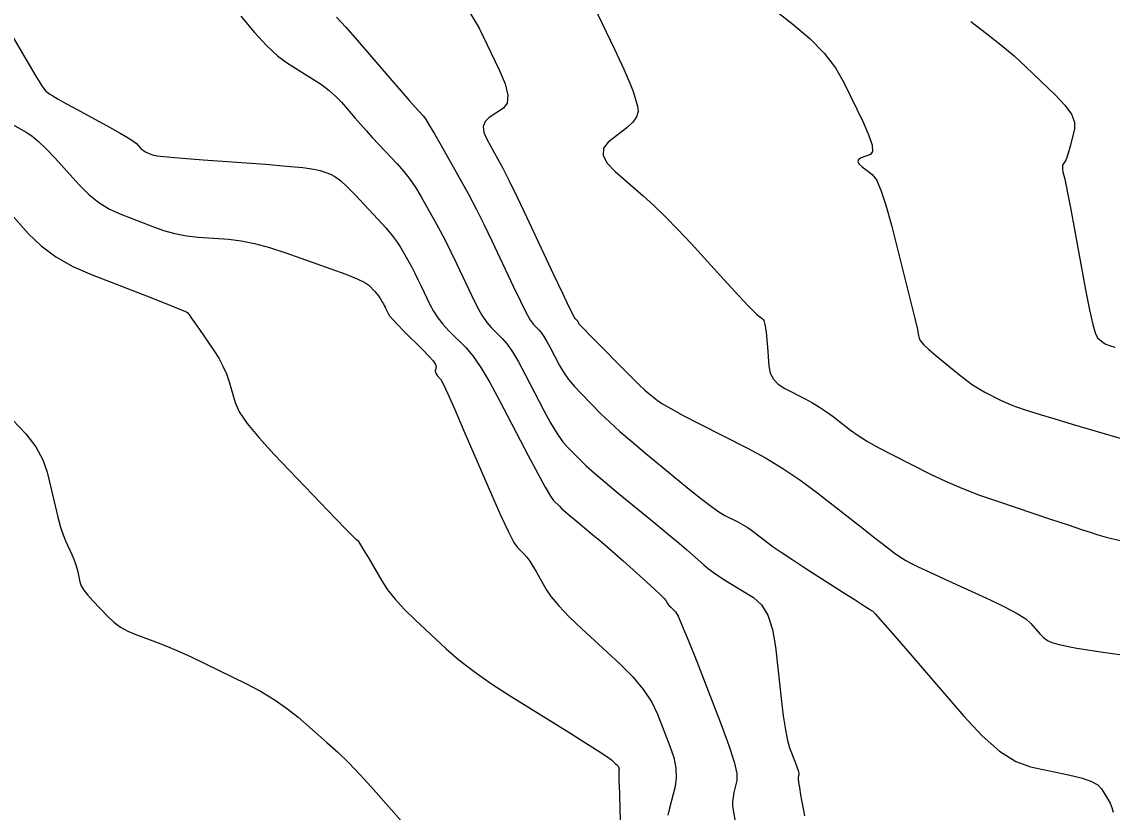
# Model space of a CAD drawing. Extents: x 2082232 to 2083549, y 592624 to 593832.
# Drawn here: x 2083159.4 to 2083213.4, y 592791.4 to 592830.6 of the extents above; entities that cross this region are included whole.
import ezdxf

# ---------------------------------------------------------------- set-up
doc = ezdxf.new("R2010")
doc.units = 0
doc.layers.add('DT_X_Contour_Major', color=7, linetype='Continuous')
doc.layers.add('DT_X_Contour_Minor', color=7, linetype='Continuous')

msp = doc.modelspace()

# ---------------------------------------------------------------- linework, layer by layer
at = {"layer": 'DT_X_Contour_Major'}
for points in [[(2083170.271, 592830.852), (2083170.932, 592830.048), (2083171.536, 592829.391), (2083172.085, 592828.882), (2083172.576, 592828.519), (2083173.813, 592827.748), (2083174.251, 592827.458), (2083174.636, 592827.167), (2083174.967, 592826.876), (2083175.247, 592826.583), (2083175.921, 592825.8), (2083176.184, 592825.498), (2083176.469, 592825.18), (2083176.774, 592824.846), (2083177.101, 592824.495), (2083178, 592823.537), (2083178.327, 592823.166), (2083178.633, 592822.771), (2083178.92, 592822.353), (2083179.187, 592821.91), (2083179.871, 592820.697), (2083180.131, 592820.225), (2083180.395, 592819.72), (2083180.665, 592819.18), (2083180.94, 592818.606), (2083181.681, 592817.031), (2083181.951, 592816.488), (2083182.203, 592816.04), (2083182.439, 592815.688), (2083182.657, 592815.431), (2083183.218, 592814.874), (2083183.445, 592814.607), (2083183.707, 592814.225), (2083184.004, 592813.727), (2083184.335, 592813.114), (2083185.265, 592811.325), (2083185.6, 592810.708), (2083185.907, 592810.199), (2083186.187, 592809.797), (2083186.438, 592809.504), (2083187.073, 592808.864), (2083187.368, 592808.583), (2083187.778, 592808.218), (2083188.304, 592807.77), (2083188.945, 592807.238), (2083190.807, 592805.708), (2083191.444, 592805.183), (2083191.959, 592804.753), (2083192.353, 592804.42), (2083192.624, 592804.183), (2083193.184, 592803.679), (2083193.422, 592803.48), (2083193.718, 592803.262), (2083194.071, 592803.025), (2083194.481, 592802.769), (2083195.65, 592802.06), (2083196.047, 592801.707), (2083196.36, 592801.183), (2083196.59, 592800.486), (2083196.737, 592799.618), (2083197.016, 592797.071), (2083197.12, 592796.202), (2083197.225, 592795.505), (2083197.329, 592794.98), (2083197.432, 592794.626), (2083197.708, 592793.914), (2083197.797, 592793.675), (2083197.858, 592793.491), (2083197.89, 592793.363), (2083197.893, 592793.291), (2083197.863, 592793.174), (2083197.862, 592793.086), (2083197.882, 592792.911), (2083197.921, 592792.65), (2083197.981, 592792.301), (2083198.167, 592791.255)], [(2083206.401, 592830.58), (2083207.183, 592829.997), (2083207.898, 592829.43), (2083208.547, 592828.879), (2083209.131, 592828.344), (2083210.599, 592826.94), (2083211.07, 592826.44), (2083211.384, 592825.992), (2083211.54, 592825.596), (2083211.538, 592825.253), (2083211.323, 592824.407), (2083211.247, 592824.123), (2083211.182, 592823.905), (2083211.127, 592823.753), (2083211.083, 592823.667), (2083210.98, 592823.527), (2083210.951, 592823.464), (2083210.939, 592823.38), (2083210.945, 592823.275), (2083210.969, 592823.149), (2083211.058, 592822.786), (2083211.113, 592822.527), (2083211.211, 592822.023), (2083211.352, 592821.273), (2083211.537, 592820.278), (2083212.087, 592817.297), (2083212.279, 592816.31), (2083212.445, 592815.581), (2083212.584, 592815.113), (2083212.696, 592814.904), (2083212.957, 592814.694), (2083213.087, 592814.614), (2083213.28, 592814.535), (2083213.535, 592814.454)]]:
    msp.add_lwpolyline(points, dxfattribs=at)
at = {"layer": 'DT_X_Contour_Minor'}
for points in [[(2083186.342, 592834.281), (2083188.161, 592830.491), (2083188.768, 592829.214), (2083189.225, 592828.226), (2083189.531, 592827.526), (2083189.687, 592827.114), (2083189.903, 592826.4), (2083189.931, 592826.132), (2083189.852, 592825.864), (2083189.667, 592825.594), (2083189.376, 592825.324), (2083188.457, 592824.604), (2083188.22, 592824.311), (2083188.199, 592823.973), (2083188.393, 592823.589), (2083188.802, 592823.161), (2083190.182, 592821.957), (2083190.719, 592821.47), (2083191.293, 592820.913), (2083191.907, 592820.286), (2083192.558, 592819.589), (2083194.346, 592817.636), (2083194.942, 592816.989), (2083195.386, 592816.511), (2083195.681, 592816.204), (2083195.825, 592816.067), (2083196.009, 592815.928), (2083196.07, 592815.876), (2083196.118, 592815.824), (2083196.152, 592815.773), (2083196.172, 592815.722), (2083196.206, 592815.587), (2083196.218, 592815.538), (2083196.228, 592815.49), (2083196.237, 592815.443), (2083196.245, 592815.399), (2083196.264, 592815.283), (2083196.274, 592815.199), (2083196.289, 592815.037), (2083196.308, 592814.795), (2083196.333, 592814.474), (2083196.405, 592813.511), (2083196.475, 592813.172), (2083196.632, 592812.875), (2083196.875, 592812.621), (2083197.205, 592812.41), (2083198.2, 592811.904), (2083198.567, 592811.707), (2083198.921, 592811.493), (2083199.263, 592811.264), (2083199.593, 592811.019), (2083200.455, 592810.344), (2083200.827, 592810.078), (2083201.295, 592809.787), (2083201.86, 592809.469), (2083202.522, 592809.125), (2083204.415, 592808.172), (2083205.158, 592807.82), (2083205.965, 592807.475), (2083206.836, 592807.138), (2083207.772, 592806.81), (2083210.354, 592805.945), (2083211.223, 592805.655), (2083211.893, 592805.432), (2083212.366, 592805.278), (2083212.64, 592805.192), (2083213.106, 592805.054), (2083213.37, 592804.988), (2083213.811, 592804.895)], [(2083195.18, 592832.351), (2083197.599, 592830.453), (2083198.437, 592829.738), (2083199.138, 592829.018), (2083199.701, 592828.292), (2083200.125, 592827.56), (2083201.075, 592825.599), (2083201.365, 592824.948), (2083201.522, 592824.465), (2083201.546, 592824.149), (2083201.438, 592824.001), (2083200.972, 592823.829), (2083200.844, 592823.755), (2083200.807, 592823.659), (2083200.862, 592823.544), (2083201.01, 592823.407), (2083201.526, 592823.016), (2083201.73, 592822.749), (2083201.956, 592822.239), (2083202.203, 592821.488), (2083202.473, 592820.495), (2083203.219, 592817.525), (2083203.466, 592816.539), (2083203.647, 592815.81), (2083203.761, 592815.338), (2083203.808, 592815.122), (2083203.847, 592814.888), (2083203.91, 592814.77), (2083204.07, 592814.591), (2083204.328, 592814.35), (2083204.683, 592814.049), (2083205.76, 592813.164), (2083206.146, 592812.857), (2083206.498, 592812.6), (2083206.816, 592812.392), (2083207.1, 592812.233), (2083207.81, 592811.876), (2083208.063, 592811.752), (2083208.29, 592811.648), (2083208.491, 592811.564), (2083208.665, 592811.5), (2083209.093, 592811.357), (2083209.359, 592811.272), (2083209.835, 592811.127), (2083210.522, 592810.922), (2083211.418, 592810.655), (2083214.089, 592809.864)], [(2083175, 592830.796), (2083175.466, 592830.3), (2083176.028, 592829.662), (2083177.658, 592827.77), (2083178.203, 592827.138), (2083178.618, 592826.66), (2083178.901, 592826.336), (2083179.053, 592826.167), (2083179.283, 592825.921), (2083179.405, 592825.76), (2083179.596, 592825.459), (2083179.857, 592825.019), (2083180.188, 592824.44), (2083181.164, 592822.711), (2083181.534, 592822.038), (2083181.912, 592821.316), (2083182.296, 592820.547), (2083182.689, 592819.728), (2083183.746, 592817.481), (2083184.106, 592816.731), (2083184.392, 592816.166), (2083184.606, 592815.785), (2083184.747, 592815.589), (2083185.025, 592815.312), (2083185.138, 592815.18), (2083185.268, 592814.99), (2083185.415, 592814.743), (2083185.579, 592814.439), (2083186.041, 592813.552), (2083186.238, 592813.214), (2083186.485, 592812.866), (2083186.781, 592812.508), (2083187.126, 592812.141), (2083188.112, 592811.147), (2083188.527, 592810.746), (2083189.034, 592810.286), (2083189.632, 592809.769), (2083190.322, 592809.193), (2083192.284, 592807.582), (2083192.958, 592807.038), (2083193.507, 592806.615), (2083193.931, 592806.313), (2083194.23, 592806.132), (2083194.863, 592805.81), (2083195.097, 592805.684), (2083195.326, 592805.545), (2083195.55, 592805.394), (2083195.768, 592805.232), (2083196.344, 592804.781), (2083196.621, 592804.577), (2083197.02, 592804.302), (2083197.541, 592803.957), (2083198.184, 592803.541), (2083200.062, 592802.337), (2083200.68, 592801.941), (2083201.125, 592801.656), (2083201.398, 592801.483), (2083201.497, 592801.422), (2083201.532, 592801.405), (2083201.664, 592801.261), (2083202.033, 592800.84), (2083202.638, 592800.143), (2083203.48, 592799.169), (2083206.041, 592796.204), (2083206.969, 592795.213), (2083207.833, 592794.462), (2083208.633, 592793.952), (2083209.368, 592793.682), (2083211.244, 592793.284), (2083211.874, 592793.129), (2083212.357, 592792.963), (2083212.694, 592792.785), (2083212.884, 592792.597), (2083213.197, 592792.08), (2083213.304, 592791.879), (2083213.39, 592791.665), (2083213.457, 592791.438)], [(2083181.626, 592830.99), (2083182.061, 592830.254), (2083183.055, 592828.19), (2083183.348, 592827.491), (2083183.482, 592826.942), (2083183.455, 592826.543), (2083183.269, 592826.295), (2083182.56, 592825.832), (2083182.353, 592825.635), (2083182.264, 592825.389), (2083182.294, 592825.094), (2083182.442, 592824.752), (2083182.994, 592823.773), (2083183.238, 592823.319), (2083183.556, 592822.689), (2083183.947, 592821.885), (2083184.412, 592820.906), (2083185.75, 592818.061), (2083186.191, 592817.126), (2083186.511, 592816.453), (2083186.71, 592816.043), (2083186.789, 592815.897), (2083186.836, 592815.855), (2083186.853, 592815.84), (2083186.868, 592815.826), (2083186.882, 592815.812), (2083186.894, 592815.799), (2083186.925, 592815.765), (2083186.937, 592815.751), (2083186.947, 592815.735), (2083186.957, 592815.716), (2083186.966, 592815.695), (2083186.99, 592815.635), (2083187.057, 592815.556), (2083187.24, 592815.363), (2083187.538, 592815.058), (2083187.952, 592814.639), (2083189.21, 592813.371), (2083189.642, 592812.939), (2083189.994, 592812.594), (2083190.267, 592812.337), (2083190.46, 592812.167), (2083190.869, 592811.831), (2083191.116, 592811.664), (2083191.547, 592811.415), (2083192.164, 592811.083), (2083192.966, 592810.67), (2083195.352, 592809.457), (2083196.237, 592808.979), (2083197.101, 592808.456), (2083197.946, 592807.887), (2083198.77, 592807.273), (2083200.942, 592805.574), (2083201.67, 592805.006), (2083202.229, 592804.576), (2083202.617, 592804.284), (2083202.834, 592804.13), (2083203.186, 592803.904), (2083203.406, 592803.782), (2083203.803, 592803.586), (2083204.377, 592803.314), (2083205.127, 592802.967), (2083207.362, 592801.943), (2083208.116, 592801.583), (2083208.704, 592801.269), (2083209.124, 592801.003), (2083209.377, 592800.783), (2083209.829, 592800.26), (2083210.008, 592800.082), (2083210.205, 592799.94), (2083210.422, 592799.834), (2083210.657, 592799.764), (2083211.308, 592799.625), (2083211.653, 592799.562), (2083212.2, 592799.475), (2083212.948, 592799.366), (2083213.897, 592799.233)], [(2083158.937, 592829.871), (2083159.611, 592828.72), (2083160.114, 592827.881), (2083160.447, 592827.355), (2083160.608, 592827.141), (2083160.812, 592826.988), (2083160.953, 592826.898), (2083161.225, 592826.74), (2083161.628, 592826.515), (2083162.161, 592826.222), (2083163.757, 592825.354), (2083164.29, 592825.059), (2083164.692, 592824.824), (2083164.963, 592824.651), (2083165.102, 592824.538), (2083165.3, 592824.319), (2083165.376, 592824.243), (2083165.458, 592824.178), (2083165.545, 592824.124), (2083165.637, 592824.082), (2083165.888, 592823.984), (2083166.116, 592823.941), (2083166.61, 592823.886), (2083167.37, 592823.819), (2083168.397, 592823.74), (2083171.491, 592823.513), (2083172.53, 592823.43), (2083173.327, 592823.352), (2083173.881, 592823.278), (2083174.192, 592823.209), (2083174.699, 592823.03), (2083174.918, 592822.915), (2083175.195, 592822.705), (2083175.53, 592822.399), (2083175.923, 592821.998), (2083177.048, 592820.8), (2083177.435, 592820.374), (2083177.754, 592819.995), (2083178.004, 592819.664), (2083178.186, 592819.379), (2083178.578, 592818.684), (2083178.727, 592818.413), (2083178.879, 592818.123), (2083179.034, 592817.813), (2083179.192, 592817.484), (2083179.617, 592816.58), (2083179.796, 592816.244), (2083180.014, 592815.914), (2083180.271, 592815.591), (2083180.568, 592815.274), (2083181.41, 592814.436), (2083181.752, 592814.034), (2083182.146, 592813.46), (2083182.593, 592812.711), (2083183.091, 592811.789), (2083184.49, 592809.098), (2083184.962, 592808.202), (2083185.33, 592807.531), (2083185.592, 592807.086), (2083185.751, 592806.867), (2083186.034, 592806.582), (2083186.165, 592806.456), (2083186.348, 592806.293), (2083186.583, 592806.093), (2083186.868, 592805.856), (2083187.699, 592805.174), (2083188.026, 592804.901), (2083188.385, 592804.593), (2083188.776, 592804.25), (2083189.199, 592803.873), (2083190.37, 592802.819), (2083190.757, 592802.467), (2083191.043, 592802.2), (2083191.227, 592802.017), (2083191.309, 592801.92), (2083191.391, 592801.773), (2083191.427, 592801.716), (2083191.473, 592801.657), (2083191.53, 592801.595), (2083191.597, 592801.53), (2083191.789, 592801.352), (2083191.909, 592801.148), (2083192.123, 592800.669), (2083192.432, 592799.916), (2083192.836, 592798.888), (2083194.039, 592795.78), (2083194.427, 592794.733), (2083194.688, 592793.92), (2083194.822, 592793.344), (2083194.829, 592793.002), (2083194.679, 592792.406), (2083194.634, 592792.185), (2083194.613, 592791.966), (2083194.615, 592791.751), (2083194.641, 592791.54), (2083194.741, 592790.981)], [(2083158.963, 592825.477), (2083159.642, 592825.108), (2083159.921, 592824.924), (2083160.25, 592824.65), (2083160.628, 592824.284), (2083161.055, 592823.828), (2083162.261, 592822.491), (2083162.729, 592822.024), (2083163.227, 592821.627), (2083163.757, 592821.299), (2083164.317, 592821.04), (2083165.853, 592820.444), (2083166.428, 592820.243), (2083167.002, 592820.088), (2083167.575, 592819.978), (2083168.147, 592819.913), (2083169.67, 592819.801), (2083170.274, 592819.728), (2083170.945, 592819.591), (2083171.681, 592819.391), (2083172.484, 592819.128), (2083174.714, 592818.343), (2083175.459, 592818.07), (2083176.022, 592817.843), (2083176.403, 592817.66), (2083176.602, 592817.522), (2083176.892, 592817.214), (2083176.991, 592817.105), (2083177.073, 592817.008), (2083177.137, 592816.922), (2083177.184, 592816.849), (2083177.285, 592816.67), (2083177.323, 592816.601), (2083177.362, 592816.526), (2083177.402, 592816.446), (2083177.443, 592816.362), (2083177.552, 592816.129), (2083177.632, 592816.01), (2083177.789, 592815.825), (2083178.023, 592815.574), (2083178.335, 592815.258), (2083179.269, 592814.329), (2083179.573, 592814.017), (2083179.787, 592813.776), (2083179.909, 592813.607), (2083179.939, 592813.509), (2083179.899, 592813.344), (2083179.893, 592813.28), (2083179.907, 592813.212), (2083179.94, 592813.139), (2083179.992, 592813.063), (2083180.158, 592812.855), (2083180.276, 592812.638), (2083180.507, 592812.144), (2083180.852, 592811.372), (2083181.309, 592810.323), (2083182.678, 592807.157), (2083183.143, 592806.103), (2083183.511, 592805.314), (2083183.782, 592804.791), (2083183.956, 592804.534), (2083184.29, 592804.204), (2083184.422, 592804.055), (2083184.568, 592803.857), (2083184.727, 592803.61), (2083184.901, 592803.314), (2083185.38, 592802.458), (2083185.626, 592802.096), (2083186.002, 592801.651), (2083186.51, 592801.123), (2083187.149, 592800.512), (2083189.028, 592798.774), (2083189.674, 592798.13), (2083190.2, 592797.5), (2083190.608, 592796.886), (2083190.897, 592796.285), (2083191.509, 592794.705), (2083191.697, 592794.136), (2083191.802, 592793.614), (2083191.825, 592793.14), (2083191.765, 592792.714), (2083191.494, 592791.639), (2083191.406, 592791.283)], [(2083158.241, 592821.75), (2083159.751, 592820.076), (2083160.372, 592819.478), (2083161.103, 592818.939), (2083161.946, 592818.459), (2083162.899, 592818.038), (2083165.587, 592816.994), (2083166.47, 592816.65), (2083167.105, 592816.399), (2083167.491, 592816.242), (2083167.628, 592816.179), (2083167.661, 592816.135), (2083167.705, 592816.072), (2083167.812, 592815.917), (2083167.983, 592815.669), (2083168.217, 592815.329), (2083168.925, 592814.297), (2083169.171, 592813.91), (2083169.379, 592813.523), (2083169.548, 592813.135), (2083169.679, 592812.748), (2083169.976, 592811.713), (2083170.18, 592811.261), (2083170.571, 592810.684), (2083171.149, 592809.98), (2083171.912, 592809.15), (2083174.198, 592806.767), (2083174.952, 592805.984), (2083175.497, 592805.419), (2083175.834, 592805.074), (2083175.964, 592804.948), (2083176.032, 592804.905), (2083176.085, 592804.837), (2083176.194, 592804.667), (2083176.359, 592804.395), (2083176.579, 592804.021), (2083177.241, 592802.886), (2083177.531, 592802.446), (2083177.902, 592801.979), (2083178.356, 592801.484), (2083178.892, 592800.961), (2083180.431, 592799.531), (2083181.065, 592798.981), (2083181.814, 592798.403), (2083182.677, 592797.798), (2083183.655, 592797.165), (2083186.415, 592795.44), (2083187.329, 592794.866), (2083188.001, 592794.438), (2083188.432, 592794.156), (2083188.622, 592794.019), (2083188.805, 592793.85), (2083188.866, 592793.792), (2083188.912, 592793.745), (2083188.942, 592793.709), (2083188.958, 592793.683), (2083188.978, 592793.63), (2083188.985, 592793.61), (2083188.988, 592793.591), (2083188.988, 592793.573), (2083188.985, 592793.555), (2083188.974, 592793.51), (2083188.975, 592793.373), (2083188.985, 592792.998), (2083189.006, 592792.383), (2083189.036, 592791.528), (2083189.13, 592788.931)], [(2083158.998, 592810.824), (2083159.622, 592810.169), (2083160.11, 592809.523), (2083160.461, 592808.888), (2083160.675, 592808.263), (2083161.064, 592806.609), (2083161.206, 592806.035), (2083161.34, 592805.553), (2083161.466, 592805.164), (2083161.585, 592804.866), (2083161.89, 592804.197), (2083161.995, 592803.955), (2083162.08, 592803.729), (2083162.147, 592803.521), (2083162.195, 592803.331), (2083162.296, 592802.845), (2083162.364, 592802.649), (2083162.493, 592802.426), (2083162.683, 592802.175), (2083162.933, 592801.897), (2083163.681, 592801.118), (2083163.979, 592800.844), (2083164.309, 592800.604), (2083164.673, 592800.399), (2083165.071, 592800.229), (2083166.175, 592799.822), (2083166.632, 592799.643), (2083167.173, 592799.409), (2083167.799, 592799.122), (2083168.509, 592798.782), (2083170.517, 592797.801), (2083171.243, 592797.421), (2083171.914, 592797.017), (2083172.531, 592796.588), (2083173.094, 592796.134), (2083174.521, 592794.892), (2083175.059, 592794.406), (2083175.604, 592793.878), (2083176.155, 592793.307), (2083176.712, 592792.696), (2083178.206, 592791.009)]]:
    msp.add_lwpolyline(points, dxfattribs=at)

doc.saveas('drawing.dxf')
